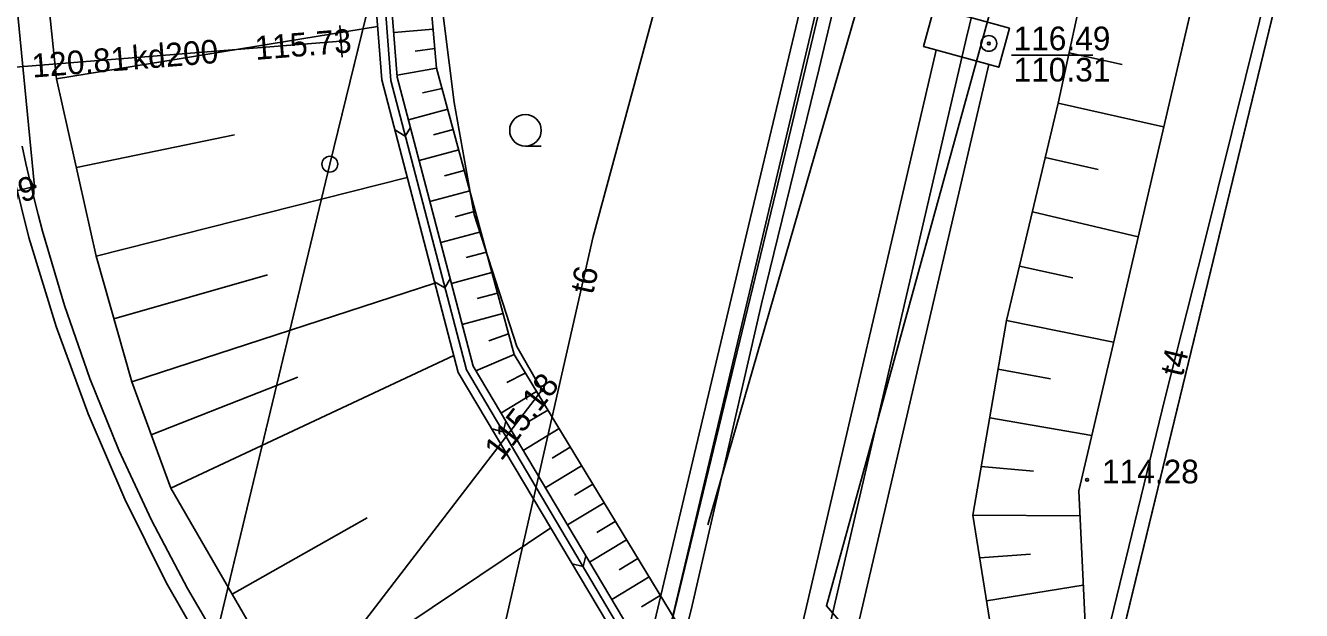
# Model space of a CAD drawing. Extents: x 6424617 to 6425697, y 5665845 to 5667190.
# Drawn here: x 6425461.6 to 6425502.01, y 5666838.98 to 5666857.51 of the extents above; entities that cross this region are included whole.
import ezdxf

# ---------------------------------------------------------------- set-up
doc = ezdxf.new("R2010")
doc.units = 0
for name, color, linetype in [('Warstwa 1', 7, 'Continuous'), ('Warstwa 10', 7, 'Continuous'), ('Warstwa 12', 7, 'Continuous'), ('Warstwa 13', 7, 'Continuous'), ('Warstwa 14', 7, 'Continuous'), ('Warstwa 15', 7, 'Continuous'), ('Warstwa 16', 7, 'Continuous'), ('Warstwa 2', 7, 'Continuous'), ('Warstwa 20', 7, 'Continuous'), ('Warstwa 21', 7, 'Continuous'), ('Warstwa 25', 7, 'Continuous'), ('Warstwa 4', 7, 'Continuous'), ('Warstwa 6', 7, 'Continuous'), ('Warstwa 61', 7, 'Continuous'), ('Warstwa 8', 7, 'Continuous'), ('Warstwa 9', 7, 'Continuous')]:
    doc.layers.add(name, color=color, linetype=linetype)

msp = doc.modelspace()

# ---------------------------------------------------------------- linework, layer by layer
at = {"layer": 'Warstwa 1'}
for p, q in [((6425471.236, 5666853.116), (6425495.139, 5666950.762)), ((6425471.236, 5666853.116), (6425495.139, 5666950.762)), ((6425474.6, 5666748.65), (6425522.252, 5666945.035)), ((6425474.6, 5666748.65), (6425522.252, 5666945.035)), ((6425454.155, 5666782.149), (6425471.236, 5666853.116)), ((6425454.155, 5666782.149), (6425471.236, 5666853.116))]:
    msp.add_line(p, q, dxfattribs=at)
at = {"layer": 'Warstwa 10'}
msp.add_circle((6425471.236, 5666853.116), 0.25, dxfattribs=at)
msp.add_circle((6425471.236, 5666853.116), 0.25, dxfattribs=at)
at = {"layer": 'Warstwa 12'}
for points in [[(6425454.75, 5666812.915), (6425455.753, 5666816.883), (6425457.009, 5666817.738), (6425466.513, 5666831.046), (6425477.951, 5666845.959), (6425477.163, 5666847.339), (6425475.812, 5666851.526), (6425475.173, 5666855.074), (6425474.407, 5666861.19), (6425474.538, 5666868.989), (6425475.24, 5666876.27), (6425477.752, 5666888.602), (6425479.441, 5666893.041), (6425480.828, 5666893.587), (6425484.849, 5666908.144), (6425470.76, 5666912.634), (6425469.827, 5666913.063), (6425472.078, 5666923.598), (6425472.03, 5666923.61), (6425482.03, 5666965.191), (6425489.31, 5666994.281), (6425496.49, 5667021.647)], [(6425470.675, 5666812.723), (6425472.304, 5666820.347), (6425476.107, 5666835.553), (6425479.576, 5666850.831), (6425493.276, 5666901.432), (6425493.535, 5666902.072), (6425493.16, 5666902.53), (6425486.027, 5666904.729), (6425481.07, 5666906.403), (6425469.466, 5666909.139), (6425469.101, 5666909.586), (6425469.483, 5666910.214), (6425471.98, 5666923.618), (6425472.03, 5666923.61), (6425482.03, 5666965.191), (6425489.31, 5666994.281), (6425496.49, 5667021.647)], [(6425489.22, 5666812.497), (6425490.474, 5666817.727), (6425490.896, 5666819.13), (6425491.336, 5666820.398), (6425491.737, 5666821.916), (6425495.964, 5666838.649), (6425497.689, 5666845.721), (6425498.913, 5666850.556), (6425503.322, 5666868.321), (6425505.296, 5666876.359), (6425505.681, 5666877.85), (6425506.028, 5666879.322), (6425508.389, 5666888.668), (6425512.199, 5666904.697), (6425513.188, 5666908.441), (6425515.663, 5666918.716), (6425518.264, 5666929.68), (6425518.543, 5666931.101)], [(6425497.683, 5666902.344), (6425491.319, 5666877.188), (6425485.367, 5666852.273), (6425479.594, 5666828.428), (6425475.759, 5666812.66)], [(6425454.04, 5666850.53), (6425461.88, 5666852.41), (6425461.02, 5666861.32), (6425461.55, 5666862.55), (6425461.42, 5666869.51), (6425461.82, 5666877.23), (6425462.68, 5666883.35), (6425464.25, 5666890.71), (6425466.08, 5666898.9)], [(6425471.59, 5666857.01), (6425461.15, 5666856.18)], [(6425480.155, 5666812.607), (6425490.44, 5666856.731)], [(6425492.103, 5666856.276), (6425481.921, 5666812.585)]]:
    msp.add_lwpolyline(points, dxfattribs=at)
at = {"layer": 'Warstwa 14'}
msp.add_lwpolyline([(6425495.394, 5666856.568), (6425492.826, 5666856.568)], dxfattribs=at)
for centre in [(6425471.59, 5666857.01), (6425492.106, 5666856.942), (6425461.88, 5666852.41), (6425477.951, 5666845.959)]:
    msp.add_circle(centre, 0.045, dxfattribs=at)
at = {"layer": 'Warstwa 16'}
msp.add_lwpolyline([(6425490.379, 5666858.075), (6425492.759, 5666857.424), (6425492.421, 5666856.189), (6425490.041, 5666856.84)], close=True, dxfattribs=at)
at = {"layer": 'Warstwa 2'}
msp.add_lwpolyline([(6425506.88, 5666899.5), (6425503.781, 5666900.196), (6425486.964, 5666839.13), (6425494.478, 5666830.381), (6425496.276, 5666828.558), (6425500.644, 5666826.749), (6425510.918, 5666824.552), (6425520.412, 5666825.171), (6425529.858, 5666828.662), (6425537.889, 5666834.639), (6425544.658, 5666842.259), (6425549.605, 5666852.483), (6425550.773, 5666856.833), (6425551.852, 5666866.697), (6425550.934, 5666876.787), (6425548.326, 5666886.387), (6425542.173, 5666894.101), (6425528.149, 5666899.626), (6425515.187, 5666901.43), (6425512.303, 5666898.502), (6425510.878, 5666898.777)], dxfattribs=at)
at = {"layer": 'Warstwa 20'}
for points in [[(6425553.362, 5666853.356), (6425550.94, 5666852.09), (6425549.89, 5666849.42), (6425546.52, 5666842.87), (6425542.73, 5666837.38), (6425535.81, 5666831.03), (6425527.38, 5666826.39), (6425518.91, 5666823.71), (6425508.93, 5666823.45), (6425498.92, 5666825.85), (6425491.94, 5666829.35), (6425482.77, 5666837.69), (6425477.07, 5666847.09), (6425474.62, 5666856.16), (6425473.75, 5666866.03), (6425474.86, 5666875.89), (6425476.95, 5666886.84), (6425486.39, 5666917.66), (6425485.183, 5666918.688), (6425484.95, 5666918.78)], [(6425527.173, 5666830.091), (6425521.012, 5666827.921), (6425513.022, 5666826.965), (6425506.638, 5666827.381), (6425500.735, 5666828.978), (6425495.602, 5666831.701), (6425492.469, 5666836.579), (6425491.597, 5666841.997), (6425492.669, 5666848.17), (6425494.303, 5666855.052), (6425496.377, 5666864.638), (6425499.03, 5666874.163), (6425501.822, 5666883.666), (6425504.791, 5666895.166), (6425507.053, 5666899.127)], [(6425461.776, 5666863.542), (6425462.587, 5666855.825), (6425463.836, 5666850.201), (6425464.965, 5666846.225), (6425466.204, 5666842.856), (6425470.084, 5666836.133), (6425472.923, 5666832.458), (6425475.027, 5666830.092), (6425479.556, 5666825.924), (6425484.798, 5666822.213), (6425488.384, 5666820.211), (6425492.62, 5666818.321), (6425496.943, 5666816.862), (6425500.032, 5666816.086), (6425505.767, 5666815.182), (6425511.615, 5666814.977), (6425517.376, 5666815.473), (6425523.099, 5666816.62), (6425528.634, 5666818.471)]]:
    msp.add_lwpolyline(points, dxfattribs=at)
at = {"layer": 'Warstwa 21'}
msp.add_line((6425471.63, 5666856.512), (6425471.55, 5666857.508), dxfattribs=at)
for points in [[(6425484.95, 5666918.78), (6425484.833, 5666917.264), (6425485.3, 5666917.095), (6425478.237, 5666897.116), (6425475.766, 5666887.097), (6425473.486, 5666876.065), (6425472.598, 5666865.688), (6425473.371, 5666855.87), (6425475.777, 5666846.714), (6425481.602, 5666836.906), (6425490.809, 5666828.287), (6425498.233, 5666824.471), (6425508.632, 5666822.063), (6425519.743, 5666822.432), (6425527.817, 5666824.757), (6425536.828, 5666829.656), (6425543.832, 5666835.802), (6425548.243, 5666841.884), (6425551.55, 5666848.658), (6425553.362, 5666853.356)], [(6425528.009, 5666824.294), (6425519.824, 5666821.941), (6425508.583, 5666821.554), (6425498.064, 5666824.004), (6425490.521, 5666827.872), (6425481.216, 5666836.593), (6425475.303, 5666846.513), (6425472.88, 5666855.789), (6425472.098, 5666865.687), (6425472.997, 5666876.134), (6425475.278, 5666887.206), (6425477.76, 5666897.255), (6425484.833, 5666917.264)], [(6425507.053, 5666899.127), (6425505.53, 5666891.812), (6425504.069, 5666884.586), (6425503.174, 5666880.42), (6425501.832, 5666873.682), (6425500.85, 5666868.589), (6425500.275, 5666865.548), (6425499.288, 5666861.334), (6425498.064, 5666856.115), (6425496.122, 5666847.767), (6425494.952, 5666842.767), (6425495.156, 5666838.572), (6425496.67, 5666834.863), (6425499.002, 5666832.72), (6425505.401, 5666830.354), (6425509.993, 5666829.821), (6425515.794, 5666829.796), (6425520.41, 5666830.593), (6425526.02, 5666832.712)]]:
    msp.add_lwpolyline(points, dxfattribs=at)
at = {"layer": 'Warstwa 25'}
msp.add_circle((6425495.214, 5666843.116), 0.045, dxfattribs=at)
at = {"layer": 'Warstwa 4'}
msp.add_lwpolyline([(6425500.01, 5666901.294), (6425488.533, 5666860.148), (6425483.209, 5666841.688)], dxfattribs=at)
msp.add_circle((6425492.106, 5666856.942), 0.25, dxfattribs=at)
at = {"layer": 'Warstwa 6'}
msp.add_line((6425477.932, 5666853.689), (6425477.432, 5666853.689), dxfattribs=at)
for points in [[(6425493.084, 5667022.41), (6425437.407, 5666792.342), (6425454.155, 5666782.149), (6425471.236, 5666853.116), (6425495.139, 5666950.762), (6425496.12, 5666954.85), (6425485.36, 5666958.9), (6425501.348, 5667020.558)], [(6425474.6, 5666748.65), (6425522.252, 5666945.035), (6425496.12, 5666954.85), (6425495.139, 5666950.762), (6425471.236, 5666853.116), (6425454.155, 5666782.149)], [(6425569.514, 5666914.463), (6425559.46, 5666924.76), (6425550.86, 5666931.17), (6425537.49, 5666938.32), (6425528.13, 5666942.39), (6425522.252, 5666945.035), (6425474.6, 5666748.65), (6425499.79, 5666763.64), (6425538.28, 5666785.28), (6425540.993, 5666787.253)], [(6425467.968, 5666837.562), (6425466.726, 5666839.672), (6425465.589, 5666841.84), (6425464.559, 5666844.062), (6425463.64, 5666846.331), (6425462.833, 5666848.643), (6425462.14, 5666850.992), (6425461.998, 5666851.527), (6425461.863, 5666852.064), (6425461.733, 5666852.603), (6425461.61, 5666853.143), (6425461.493, 5666853.684)]]:
    msp.add_lwpolyline(points, dxfattribs=at)
msp.add_circle((6425477.432, 5666854.189), 0.5, dxfattribs=at)
at = {"layer": 'Warstwa 61'}
for points in [[(6425481.038, 5666812.596), (6425491.4, 5666857.132), (6425513.738, 5666949.133), (6425526.476, 5667002.476), (6425529.291, 5667014.292)], [(6425475.766, 5666812.66), (6425481.972, 5666838.27), (6425489.663, 5666870.793), (6425494.666, 5666890.633), (6425505.914, 5666939.966)]]:
    msp.add_lwpolyline(points, dxfattribs=at)
at = {"layer": 'Warstwa 8'}
for p, q in [((6425498.064, 5666856.115), (6425499.288, 5666861.334)), ((6425496.122, 5666847.767), (6425498.064, 5666856.115)), ((6425460.999, 5666853.651), (6425461.707, 5666850.793)), ((6425461.707, 5666850.793), (6425462.569, 5666847.977)), ((6425462.569, 5666847.977), (6425463.582, 5666845.212)), ((6425494.952, 5666842.767), (6425496.122, 5666847.767)), ((6425463.582, 5666845.212), (6425464.744, 5666842.506)), ((6425494.952, 5666842.767), (6425495.156, 5666838.572)), ((6425464.744, 5666842.506), (6425466.05, 5666839.867)), ((6425466.05, 5666839.867), (6425467.368, 5666837.584))]:
    msp.add_line(p, q, dxfattribs=at)
for points in [[(6425498.906, 5666909.713), (6425496.931, 5666900.782), (6425494.212, 5666890.683), (6425492.101, 5666882.567), (6425490.044, 5666874.756), (6425487.099, 5666862.108), (6425484.446, 5666850.937), (6425481.232, 5666837.406), (6425479.319, 5666829.467), (6425478.976, 5666827.889), (6425476.745, 5666818.46), (6425476.217, 5666816.552), (6425475.27, 5666812.666)], [(6425476.261, 5666812.654), (6425478.183, 5666820.161), (6425479.563, 5666826.303), (6425482.711, 5666839.133), (6425484.905, 5666848.69), (6425486.73, 5666856.146), (6425489.281, 5666866.829), (6425492.386, 5666879.369), (6425494.39, 5666887.252), (6425495.12, 5666890.582), (6425497.769, 5666901.057), (6425499.005, 5666906.199)], [(6425457.009, 5666817.738), (6425466.513, 5666831.046), (6425477.951, 5666845.959)]]:
    msp.add_lwpolyline(points, dxfattribs=at)
at = {"layer": 'Warstwa 9'}
for p, q in [((6425472.895, 5666859.309), (6425473.168, 5666855.768)), ((6425462.587, 5666855.825), (6425472.746, 5666857.479)), ((6425474.511, 5666857.394), (6425473.26, 5666857.284)), ((6425474.566, 5666856.777), (6425473.939, 5666856.694)), ((6425494.648, 5666856.649), (6425496.332, 5666856.277)), ((6425474.62, 5666856.16), (6425473.366, 5666855.937)), ((6425473.168, 5666855.768), (6425475.56, 5666846.602)), ((6425474.795, 5666855.512), (6425474.17, 5666855.372)), ((6425474.97, 5666854.864), (6425473.724, 5666854.527)), ((6425494.303, 5666855.052), (6425497.641, 5666854.295)), ((6425463.212, 5666853.013), (6425468.215, 5666854.049)), ((6425473.295, 5666854.202), (6425473.628, 5666854.006)), ((6425473.789, 5666854.28), (6425473.628, 5666854.006)), ((6425475.145, 5666854.216), (6425474.52, 5666854.047)), ((6425475.32, 5666853.569), (6425474.065, 5666853.23)), ((6425493.894, 5666853.331), (6425495.566, 5666852.944)), ((6425475.495, 5666852.921), (6425474.865, 5666852.751)), ((6425463.836, 5666850.201), (6425473.69, 5666852.69)), ((6425475.67, 5666852.273), (6425474.406, 5666851.932)), ((6425475.845, 5666851.625), (6425475.211, 5666851.454)), ((6425493.486, 5666851.611), (6425496.832, 5666850.817)), ((6425476.02, 5666850.977), (6425474.747, 5666850.633)), ((6425476.195, 5666850.329), (6425475.556, 5666850.156)), ((6425464.4, 5666848.213), (6425469.263, 5666849.616)), ((6425476.37, 5666849.681), (6425475.088, 5666849.335)), ((6425493.078, 5666849.89), (6425494.76, 5666849.518)), ((6425464.965, 5666846.225), (6425474.562, 5666849.35)), ((6425474.55, 5666849.395), (6425474.882, 5666849.201)), ((6425475.049, 5666849.485), (6425474.882, 5666849.201)), ((6425476.545, 5666849.034), (6425475.902, 5666848.86)), ((6425476.72, 5666848.386), (6425475.429, 5666848.037)), ((6425492.669, 5666848.17), (6425496.054, 5666847.476)), ((6425476.895, 5666847.738), (6425476.27, 5666847.522)), ((6425466.204, 5666842.856), (6425475.162, 5666847.054)), ((6425477.07, 5666847.09), (6425475.861, 5666846.573)), ((6425465.584, 5666844.54), (6425470.223, 5666846.371)), ((6425475.56, 5666846.602), (6425481.45, 5666836.677)), ((6425477.426, 5666846.502), (6425476.843, 5666846.202)), ((6425492.401, 5666846.627), (6425494.055, 5666846.313)), ((6425477.783, 5666845.915), (6425476.657, 5666845.232)), ((6425478.139, 5666845.328), (6425477.574, 5666844.984)), ((6425476.809, 5666844.976), (6425476.724, 5666844.641)), ((6425478.495, 5666844.74), (6425477.359, 5666844.051)), ((6425492.133, 5666845.084), (6425495.363, 5666844.523)), ((6425476.364, 5666844.732), (6425476.724, 5666844.641)), ((6425478.852, 5666844.152), (6425478.281, 5666843.806)), ((6425479.208, 5666843.565), (6425478.061, 5666842.869)), ((6425491.865, 5666843.54), (6425493.521, 5666843.395)), ((6425479.564, 5666842.977), (6425478.988, 5666842.628)), ((6425479.92, 5666842.39), (6425478.762, 5666841.688)), ((6425468.144, 5666839.494), (6425472.421, 5666841.91)), ((6425491.597, 5666841.997), (6425494.99, 5666841.977)), ((6425470.084, 5666836.133), (6425478.233, 5666841.598)), ((6425480.276, 5666841.802), (6425479.694, 5666841.45)), ((6425480.632, 5666841.215), (6425479.464, 5666840.506)), ((6425479.344, 5666840.707), (6425479.258, 5666840.37)), ((6425491.815, 5666840.642), (6425493.429, 5666840.761)), ((6425478.912, 5666840.458), (6425479.258, 5666840.37)), ((6425480.988, 5666840.627), (6425480.402, 5666840.272)), ((6425481.345, 5666840.04), (6425480.166, 5666839.325)), ((6425492.033, 5666839.288), (6425495.097, 5666839.782)), ((6425481.701, 5666839.453), (6425481.109, 5666839.093))]:
    msp.add_line(p, q, dxfattribs=at)
for points in [[(6425527.38, 5666826.39), (6425518.91, 5666823.71), (6425508.93, 5666823.45), (6425498.92, 5666825.85), (6425491.94, 5666829.35), (6425482.77, 5666837.69), (6425477.07, 5666847.09), (6425474.62, 5666856.16), (6425473.75, 5666866.03), (6425474.86, 5666875.89), (6425476.95, 5666886.84), (6425486.39, 5666917.66)], [(6425484.833, 5666917.264), (6425477.76, 5666897.255), (6425475.278, 5666887.206), (6425472.997, 5666876.134), (6425472.098, 5666865.687), (6425472.88, 5666855.789), (6425475.303, 5666846.513), (6425481.216, 5666836.593), (6425490.521, 5666827.872), (6425498.064, 5666824.004), (6425508.583, 5666821.554), (6425519.824, 5666821.941), (6425528.009, 5666824.294)], [(6425528.009, 5666824.294), (6425519.824, 5666821.941), (6425508.583, 5666821.554), (6425498.064, 5666824.004), (6425490.521, 5666827.872), (6425481.216, 5666836.593), (6425475.303, 5666846.513), (6425472.88, 5666855.789), (6425472.098, 5666865.687), (6425472.997, 5666876.134), (6425475.278, 5666887.206), (6425477.76, 5666897.255), (6425484.833, 5666917.264)], [(6425527.817, 5666824.757), (6425519.743, 5666822.432), (6425508.632, 5666822.063), (6425498.233, 5666824.471), (6425490.809, 5666828.287), (6425481.602, 5666836.906), (6425475.777, 5666846.714), (6425473.371, 5666855.87), (6425472.598, 5666865.688), (6425473.486, 5666876.065), (6425475.766, 5666887.097), (6425478.237, 5666897.116), (6425485.3, 5666917.095)], [(6425485.3, 5666917.095), (6425478.237, 5666897.116), (6425475.766, 5666887.097), (6425473.486, 5666876.065), (6425472.598, 5666865.688), (6425473.371, 5666855.87), (6425475.777, 5666846.714), (6425481.602, 5666836.906), (6425490.809, 5666828.287), (6425498.233, 5666824.471), (6425508.632, 5666822.063), (6425519.743, 5666822.432), (6425527.817, 5666824.757)], [(6425527.173, 5666830.091), (6425521.012, 5666827.921), (6425513.022, 5666826.965), (6425506.638, 5666827.381), (6425500.735, 5666828.978), (6425495.602, 5666831.701), (6425492.469, 5666836.579), (6425491.597, 5666841.997), (6425492.669, 5666848.17), (6425494.303, 5666855.052), (6425496.377, 5666864.638)], [(6425461.776, 5666863.542), (6425462.587, 5666855.825), (6425463.836, 5666850.201), (6425464.965, 5666846.225), (6425466.204, 5666842.856), (6425470.084, 5666836.133), (6425472.923, 5666832.458), (6425475.027, 5666830.092), (6425479.556, 5666825.924), (6425484.798, 5666822.213), (6425488.384, 5666820.211), (6425492.62, 5666818.321), (6425496.943, 5666816.862), (6425500.032, 5666816.086), (6425505.767, 5666815.182), (6425511.615, 5666814.977), (6425517.376, 5666815.473), (6425523.099, 5666816.62), (6425528.634, 5666818.471)], [(6425499.288, 5666861.334), (6425498.064, 5666856.115), (6425496.122, 5666847.767), (6425494.952, 5666842.767), (6425495.156, 5666838.572), (6425496.67, 5666834.863), (6425499.002, 5666832.72), (6425505.401, 5666830.354), (6425509.993, 5666829.821), (6425515.794, 5666829.796), (6425520.41, 5666830.593), (6425526.02, 5666832.712)]]:
    msp.add_lwpolyline(points, dxfattribs=at)

# ---------------------------------------------------------------- texts
at = {"layer": 'Warstwa 13'}
for s, rotation, p in [('kd200', 4.5436, (6425465.006, 5666856.111)), ('t6', 77.2061, (6425479.566, 5666848.966)), ('t4', 76.4956, (6425498.242, 5666846.355))]:
    msp.add_text(s, height=0.75, rotation=rotation, dxfattribs=at).set_placement(p)
at = {"layer": 'Warstwa 14'}
for s, rotation, p in [('115.73', 4.5436, (6425468.891, 5666856.419)), ('120.81', 4.5436, (6425461.827, 5666855.858)), ('120.99', 13.4874, (6425459.023, 5666851.322)), ('115.18', 52.5116, (6425476.668, 5666843.687))]:
    msp.add_text(s, height=0.75, rotation=rotation, dxfattribs=at).set_placement(p)
msp.add_text('110.31', height=0.75, dxfattribs=at).set_placement((6425492.888, 5666855.736))
at = {"layer": 'Warstwa 15'}
msp.add_text('116.49', height=0.75, dxfattribs=at).set_placement((6425492.887, 5666856.726))
at = {"layer": 'Warstwa 25'}
msp.add_text('114.28', height=0.75, dxfattribs=at).set_placement((6425495.687, 5666843.005))

doc.saveas('drawing.dxf')
